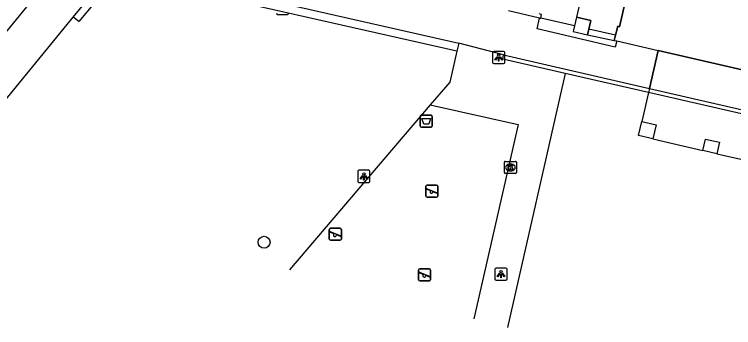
# Model space of a CAD drawing. Extents: x 161772 to 163123, y 383092 to 383917.
# Drawn here: x 161892.3 to 161951.4, y 383155 to 383180.8 of the extents above; entities that cross this region are included whole.
import ezdxf

# ---------------------------------------------------------------- set-up
doc = ezdxf.new("R2010")
doc.units = 0
for name, color, linetype in [('IMGEO_Afvalbak', 7, 'Continuous'), ('IMGEO_Boom', 7, 'Continuous'), ('IMGEO_Kademuur', 7, 'Continuous'), ('IMGEO_Kolk', 7, 'Continuous'), ('IMGEO_Lichtpunt', 7, 'Continuous'), ('IMGEO_Pand', 7, 'Continuous'), ('IMGEO_Pand_overbouw', 7, 'Continuous'), ('IMGEO_Speelvoorziening', 7, 'Continuous'), ('IMGEO_Voetpad_gesloten', 7, 'Continuous'), ('IMGEO_Voetpad_open', 7, 'Continuous')]:
    doc.layers.add(name, color=color, linetype=linetype)

msp = doc.modelspace()

# ---------------------------------------------------------------- linework, layer by layer
at = {"layer": 'IMGEO_Afvalbak'}
for p, q in [((161925.657, 383171.562), (161925.657, 383172.362)), ((161925.657, 383172.362), (161925.657, 383171.562)), ((161925.757, 383172.462), (161926.547, 383172.462)), ((161926.547, 383172.462), (161925.757, 383172.462)), ((161926.647, 383172.362), (161926.647, 383171.562)), ((161926.647, 383171.562), (161926.647, 383172.362)), ((161926.547, 383171.462), (161925.757, 383171.462)), ((161925.757, 383171.462), (161926.547, 383171.462))]:
    msp.add_line(p, q, dxfattribs=at)
msp.add_lwpolyline([(161925.8, 383172.176), (161926.504, 383172.176), (161926.355, 383171.706), (161925.949, 383171.706), (161925.8, 383172.176)], dxfattribs=at)
for centre, start, end in [((161925.757, 383172.362), 90, 180), ((161925.757, 383172.362), 90, 180), ((161926.547, 383172.362), 0, 90), ((161926.547, 383172.362), 360, 90), ((161925.757, 383171.562), 180, 270), ((161925.757, 383171.562), 180, 270), ((161926.547, 383171.562), 270, 0), ((161926.547, 383171.562), 270, 0)]:
    msp.add_arc(centre, 0.1, start, end, dxfattribs=at)
at = {"layer": 'IMGEO_Boom'}
msp.add_circle((161912.81, 383161.995), 0.489, dxfattribs=at)
at = {"layer": 'IMGEO_Kademuur'}
for points in [[(161937.581, 383175.895), (161932.457, 383177.072), (161932.509, 383177.423)], [(161932.509, 383177.423), (161944.517, 383174.665)], [(161944.437, 383174.32), (161937.581, 383175.895)], [(161944.517, 383174.665), (161944.437, 383174.32)], [(161944.517, 383174.665), (161982.538, 383165.93)], [(161982.458, 383165.585), (161944.437, 383174.32)]]:
    msp.add_lwpolyline(points, dxfattribs=at)
at = {"layer": 'IMGEO_Kolk'}
for p, q in [((161932.575, 383167.727), (161932.575, 383168.579)), ((161932.65, 383168.653), (161933.502, 383168.653)), ((161933.576, 383168.579), (161933.576, 383167.727)), ((161933.086, 383167.873), (161933.061, 383167.873)), ((161933.063, 383168.433), (161933.088, 383168.433)), ((161933.502, 383167.653), (161932.65, 383167.653))]:
    msp.add_line(p, q, dxfattribs=at)
for points in [[(161932.575, 383167.727), (161932.575, 383168.579)], [(161932.65, 383168.653), (161933.502, 383168.653)], [(161933.576, 383168.579), (161933.576, 383167.727)], [(161932.896, 383168.353), (161933.019, 383168.353), (161933.019, 383168.202), (161933.149, 383168.353), (161933.313, 383168.353), (161933.167, 383168.202), (161933.32, 383167.953), (161933.168, 383167.953), (161933.083, 383168.117), (161933.019, 383168.05), (161933.019, 383167.953), (161932.896, 383167.953), (161932.896, 383168.353)], [(161933.502, 383167.653), (161932.65, 383167.653)]]:
    msp.add_lwpolyline(points, dxfattribs=at)
for centre, start, end in [((161932.652, 383168.577), 91.55205, 178.44795), ((161932.652, 383168.577), 91.55205, 178.44795), ((161933.5, 383168.577), 1.55205, 88.44795), ((161933.5, 383168.577), 1.55205, 88.44795), ((161932.652, 383167.729), 181.55205, 268.44795), ((161932.652, 383167.729), 181.55205, 268.44795), ((161933.5, 383167.729), 271.55205, 358.44795), ((161933.5, 383167.729), 271.55205, 358.44795)]:
    msp.add_arc(centre, 0.0765, start, end, dxfattribs=at)
for centre, major_axis, ratio, start_param, end_param in [((161933.062, 383168.153), (-0.387, 0.002), 0.722429, 4.712389, 7.853982), ((161933.087, 383168.153), (-0.39, 0.002), 0.717154, 1.570796, 4.712389)]:
    msp.add_ellipse(centre, major_axis=major_axis, ratio=ratio, start_param=start_param, end_param=end_param, dxfattribs=at)
at = {"layer": 'IMGEO_Lichtpunt'}
for p, q in [((161913.925, 383180.758), (161914.733, 383180.758)), ((161913.925, 383180.758), (161914.733, 383180.758)), ((161931.611, 383177.606), (161931.611, 383176.799)), ((161931.611, 383177.606), (161931.611, 383176.799)), ((161932.513, 383177.701), (161931.705, 383177.701)), ((161932.513, 383177.701), (161931.705, 383177.701)), ((161932.607, 383176.799), (161932.607, 383177.606)), ((161932.607, 383176.799), (161932.607, 383177.606)), ((161931.705, 383176.705), (161932.513, 383176.705)), ((161931.705, 383176.705), (161932.513, 383176.705)), ((161921.422, 383167.92), (161920.614, 383167.92)), ((161921.422, 383167.92), (161920.614, 383167.92)), ((161920.52, 383167.825), (161920.52, 383167.018)), ((161920.52, 383167.825), (161920.52, 383167.018)), ((161921.516, 383167.018), (161921.516, 383167.825)), ((161921.516, 383167.018), (161921.516, 383167.825)), ((161920.614, 383166.924), (161921.422, 383166.924)), ((161920.614, 383166.924), (161921.422, 383166.924)), ((161931.802, 383159.78), (161931.802, 383158.973)), ((161931.802, 383159.78), (161931.802, 383158.973)), ((161932.704, 383159.875), (161931.896, 383159.875)), ((161932.704, 383159.875), (161931.896, 383159.875)), ((161932.798, 383158.973), (161932.798, 383159.78)), ((161932.798, 383158.973), (161932.798, 383159.78)), ((161931.896, 383158.879), (161932.704, 383158.879)), ((161931.896, 383158.879), (161932.704, 383158.879))]:
    msp.add_line(p, q, dxfattribs=at)
for points in [[(161931.985, 383177.27), (161932.024, 383177.242), (161931.836, 383176.98), (161931.798, 383177.007), (161931.985, 383177.27)], [(161932.087, 383177.222), (161932.134, 383177.222), (161932.134, 383176.9), (161932.087, 383176.9), (161932.087, 383177.222)], [(161932.197, 383177.242), (161932.235, 383177.269), (161932.422, 383177.007), (161932.383, 383176.979), (161932.197, 383177.242)], [(161920.894, 383167.489), (161920.933, 383167.461), (161920.745, 383167.199), (161920.707, 383167.226), (161920.894, 383167.489)], [(161920.996, 383167.441), (161921.043, 383167.441), (161921.043, 383167.119), (161920.996, 383167.119), (161920.996, 383167.441)], [(161921.106, 383167.461), (161921.144, 383167.488), (161921.331, 383167.226), (161921.292, 383167.198), (161921.106, 383167.461)], [(161932.176, 383159.444), (161932.215, 383159.416), (161932.027, 383159.154), (161931.989, 383159.181), (161932.176, 383159.444)], [(161932.278, 383159.396), (161932.325, 383159.396), (161932.325, 383159.074), (161932.278, 383159.074), (161932.278, 383159.396)], [(161932.388, 383159.416), (161932.426, 383159.443), (161932.613, 383159.181), (161932.574, 383159.153), (161932.388, 383159.416)]]:
    msp.add_lwpolyline(points, dxfattribs=at)
for centre in [(161932.11, 383177.404), (161921.019, 383167.623), (161932.301, 383159.578)]:
    msp.add_circle(centre, 0.0994, dxfattribs=at)
for centre, start, end in [((161913.925, 383180.852), 180, 270), ((161913.925, 383180.852), 180, 270), ((161914.733, 383180.852), 270, 0), ((161914.733, 383180.852), 270, 360), ((161931.705, 383177.606), 90, 180), ((161931.705, 383177.606), 90, 180), ((161932.513, 383177.606), 0, 90), ((161932.513, 383177.606), 0, 90), ((161931.705, 383176.799), 180, 270), ((161931.705, 383176.799), 180, 270), ((161932.513, 383176.799), 270, 0), ((161932.513, 383176.799), 270, 360), ((161920.614, 383167.825), 90, 180), ((161920.614, 383167.825), 90, 180), ((161921.422, 383167.825), 0, 90), ((161921.422, 383167.825), 0, 90), ((161920.614, 383167.018), 180, 270), ((161920.614, 383167.018), 180, 270), ((161921.422, 383167.018), 270, 0), ((161921.422, 383167.018), 270, 360), ((161931.896, 383159.78), 90, 180), ((161931.896, 383159.78), 90, 180), ((161932.704, 383159.78), 0, 90), ((161932.704, 383159.78), 0, 90), ((161931.896, 383158.973), 180, 270), ((161931.896, 383158.973), 180, 270), ((161932.704, 383158.973), 270, 0), ((161932.704, 383158.973), 270, 360)]:
    msp.add_arc(centre, 0.0946, start, end, dxfattribs=at)
at = {"layer": 'IMGEO_Pand'}
for points in [[(161943.49, 383200.144), (161946.22, 383197.897), (161942.062, 383179.735), (161941.903, 383179.773), (161941.727, 383179.058)], [(161938.512, 383180.531), (161938.347, 383179.812)], [(161939.516, 383179.544), (161939.681, 383180.262), (161938.512, 383180.531)], [(161938.347, 383179.812), (161938.24, 383179.349), (161939.409, 383179.08)], [(161939.409, 383179.08), (161939.516, 383179.544)], [(161941.727, 383179.058), (161941.617, 383178.612)], [(161941.617, 383178.612), (161941.818, 383178.566)], [(161941.818, 383178.566), (161945.234, 383177.78)], [(161945.234, 383177.78), (161983.253, 383169.032)], [(161944.797, 383170.503), (161943.621, 383170.773), (161943.887, 383171.93), (161945.063, 383171.659), (161944.797, 383170.503)], [(161950.069, 383169.287), (161948.896, 383169.557), (161949.112, 383170.495), (161950.285, 383170.225), (161950.069, 383169.287)]]:
    msp.add_lwpolyline(points, dxfattribs=at)
at = {"layer": 'IMGEO_Pand_overbouw'}
msp.add_lwpolyline([(161939.409, 383179.08), (161941.617, 383178.612), (161941.727, 383179.058), (161941.903, 383179.773), (161942.062, 383179.735), (161946.22, 383197.897), (161943.49, 383200.144), (161943.126, 383200.444), (161942.88, 383199.401), (161942.147, 383196.292), (161943.114, 383196.069), (161942.849, 383194.919), (161941.882, 383195.142), (161940.938, 383191.031), (161941.916, 383190.806), (161941.653, 383189.659), (161940.674, 383189.884), (161939.722, 383185.771), (161940.68, 383185.551), (161940.413, 383184.387), (161939.454, 383184.607), (161938.512, 383180.531), (161939.681, 383180.262), (161939.516, 383179.544)], close=True, dxfattribs=at)
msp.add_lwpolyline([(161983.253, 383169.032), (161945.234, 383177.78), (161944.517, 383174.665), (161944.437, 383174.32), (161943.887, 383171.93), (161945.063, 383171.659), (161944.797, 383170.503), (161948.896, 383169.557), (161949.112, 383170.495), (161950.285, 383170.225), (161950.069, 383169.287), (161954.148, 383168.367)], dxfattribs=at)
at = {"layer": 'IMGEO_Speelvoorziening'}
for p, q in [((161926.215, 383166.701), (161927.005, 383166.701)), ((161927.005, 383166.701), (161926.215, 383166.701)), ((161926.115, 383165.801), (161926.115, 383166.601)), ((161926.115, 383166.601), (161926.115, 383165.801)), ((161926.498, 383166.229), (161926.159, 383166.366)), ((161926.184, 383166.426), (161927.06, 383166.073)), ((161927.036, 383166.013), (161926.696, 383166.15)), ((161927.105, 383166.601), (161927.105, 383165.801)), ((161927.105, 383165.801), (161927.105, 383166.601)), ((161927.005, 383165.701), (161926.215, 383165.701)), ((161926.215, 383165.701), (161927.005, 383165.701)), ((161918.275, 383163.156), (161919.065, 383163.156)), ((161919.065, 383163.156), (161918.275, 383163.156)), ((161918.175, 383162.256), (161918.175, 383163.056)), ((161918.175, 383163.056), (161918.175, 383162.256)), ((161918.558, 383162.684), (161918.219, 383162.821)), ((161918.244, 383162.881), (161919.12, 383162.528)), ((161919.096, 383162.468), (161918.756, 383162.605)), ((161919.165, 383163.056), (161919.165, 383162.256)), ((161919.165, 383162.256), (161919.165, 383163.056)), ((161919.065, 383162.156), (161918.275, 383162.156)), ((161918.275, 383162.156), (161919.065, 383162.156)), ((161925.515, 383158.91), (161925.515, 383159.71)), ((161925.515, 383159.71), (161925.515, 383158.91)), ((161925.615, 383159.81), (161926.405, 383159.81)), ((161926.405, 383159.81), (161925.615, 383159.81)), ((161926.505, 383159.71), (161926.505, 383158.91)), ((161926.505, 383158.91), (161926.505, 383159.71)), ((161925.898, 383159.338), (161925.559, 383159.475)), ((161925.584, 383159.535), (161926.46, 383159.182)), ((161926.436, 383159.122), (161926.096, 383159.259)), ((161926.405, 383158.81), (161925.615, 383158.81)), ((161925.615, 383158.81), (161926.405, 383158.81))]:
    msp.add_line(p, q, dxfattribs=at)
for centre, radius, start, end in [((161926.215, 383166.601), 0.1, 90, 180), ((161926.215, 383166.601), 0.1, 90, 180), ((161927.005, 383166.601), 0.1, 0, 90), ((161927.005, 383166.601), 0.1, 360, 90), ((161926.172, 383166.396), 0.0327, 68.07798, 248.07798), ((161926.577, 383166.139), 0.12, 130.99278, 5.16318), ((161927.048, 383166.043), 0.0327, 248.07798, 68.07798), ((161926.215, 383165.801), 0.1, 180, 270), ((161926.215, 383165.801), 0.1, 180, 270), ((161927.005, 383165.801), 0.1, 270, 0), ((161927.005, 383165.801), 0.1, 270, 0), ((161918.275, 383163.056), 0.1, 90, 180), ((161918.275, 383163.056), 0.1, 90, 180), ((161919.065, 383163.056), 0.1, 0, 90), ((161919.065, 383163.056), 0.1, 360, 90), ((161918.232, 383162.851), 0.0327, 68.07798, 248.07798), ((161918.637, 383162.594), 0.12, 130.99278, 5.16318), ((161919.108, 383162.498), 0.0327, 248.07798, 68.07798), ((161918.275, 383162.256), 0.1, 180, 270), ((161918.275, 383162.256), 0.1, 180, 270), ((161919.065, 383162.256), 0.1, 270, 0), ((161919.065, 383162.256), 0.1, 270, 0), ((161925.615, 383159.71), 0.1, 90, 180), ((161925.615, 383159.71), 0.1, 90, 180), ((161926.405, 383159.71), 0.1, 0, 90), ((161926.405, 383159.71), 0.1, 360, 90), ((161925.572, 383159.505), 0.0327, 68.07798, 248.07798), ((161925.977, 383159.248), 0.12, 130.99278, 5.16318), ((161926.448, 383159.152), 0.0327, 248.07798, 68.07798), ((161925.615, 383158.91), 0.1, 180, 270), ((161925.615, 383158.91), 0.1, 180, 270), ((161926.405, 383158.91), 0.1, 270, 0), ((161926.405, 383158.91), 0.1, 270, 0)]:
    msp.add_arc(centre, radius, start, end, dxfattribs=at)
at = {"layer": 'IMGEO_Voetpad_gesloten'}
for points in [[(161900.61, 383184.813), (161928.824, 383178.397)], [(161939.454, 383184.607), (161938.512, 383180.531)], [(161935.474, 383180.458), (161932.928, 383181.042)], [(161941.818, 383178.566), (161941.702, 383178.07), (161935.266, 383179.559), (161935.474, 383180.458)], [(161935.578, 383180.434), (161935.643, 383180.758), (161935.442, 383180.802)], [(161935.474, 383180.458), (161935.578, 383180.434)], [(161938.347, 383179.812), (161935.578, 383180.434)], [(161941.727, 383179.058), (161939.516, 383179.544)], [(161939.409, 383179.08), (161941.617, 383178.612)], [(161932.509, 383177.423), (161928.824, 383178.397)], [(161944.517, 383174.665), (161945.234, 383177.78)]]:
    msp.add_lwpolyline(points, dxfattribs=at)
at = {"layer": 'IMGEO_Voetpad_open'}
for points in [[(161896.762, 383185.692), (161882.537, 383168.302)], [(161897.096, 383180.522), (161900.61, 383184.813)], [(161928.677, 383177.741), (161902.157, 383183.751), (161901.124, 383182.489), (161900.137, 383183.277), (161897.558, 383180.163), (161897.096, 383180.522)], [(161886.275, 383167.311), (161897.096, 383180.522)], [(161928.824, 383178.397), (161928.677, 383177.741)], [(161928.677, 383177.741), (161928.103, 383175.177), (161926.468, 383173.314)], [(161937.581, 383175.895), (161932.831, 383154.966)], [(161926.468, 383173.314), (161914.888, 383159.724)], [(161926.468, 383173.314), (161933.708, 383171.683), (161930.061, 383155.701), (161930.061, 383155.701)]]:
    msp.add_lwpolyline(points, dxfattribs=at)

doc.saveas('drawing.dxf')
